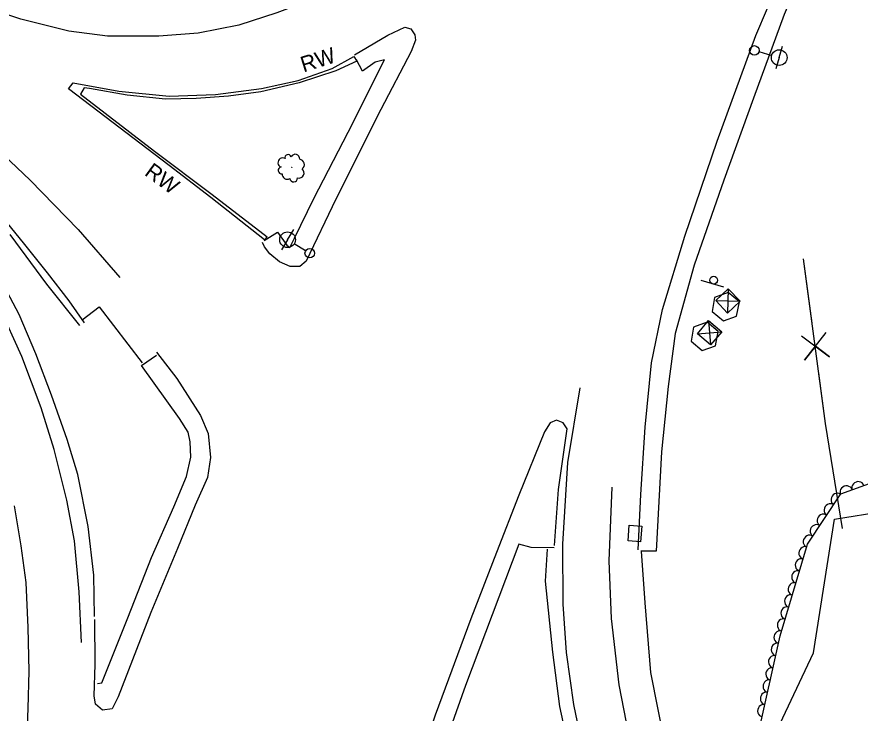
# Model space of a CAD drawing. Extents: x 1722896 to 1754269, y 648279 to 666297.
# Drawn here: x 1730356.9 to 1730625.5, y 652833.1 to 653054.9 of the extents above; entities that cross this region are included whole.
import ezdxf

# ---------------------------------------------------------------- set-up
doc = ezdxf.new("R2010")
doc.units = 0
for name, color, linetype in [('DESIGN - CENTERLINE - Proposed Text', 7, 'Continuous'), ('DESIGN - PUBLIC HEARING - Shapes', 7, 'Continuous'), ('DESIGN - SCRATCH - User 1', 7, 'Continuous'), ('SURVEY - CENTERLINE - Preliminary', 7, 'Continuous'), ('SURVEY - CENTERLINE - Preliminary Text', 7, 'Continuous'), ('SURVEY - DRAINAGE - Natural Features', 7, 'Continuous'), ('SURVEY - DTM - Breaklines', 7, 'Continuous'), ('SURVEY - VEGETATION - Features with Text', 7, 'Continuous')]:
    doc.layers.add(name, color=color, linetype=linetype)

msp = doc.modelspace()

# ---------------------------------------------------------------- linework, layer by layer
at = {"layer": 'DESIGN - CENTERLINE - Proposed Text'}
for points in [[(1730619.84, 652891.97), (1730614.42, 652925.39), (1730607.4, 652977.81)], [(1730610.14, 652957.35), (1730607.4, 652977.81)], [(1730606.74, 652953.36), (1730615.72, 652946.59), (1730611.22, 652950.03), (1730607.79, 652945.53), (1730614.67, 652954.42)], [(1730619.84, 652891.97), (1730614.42, 652925.39), (1730612.28, 652941.39)]]:
    msp.add_lwpolyline(points, dxfattribs=at)
at = {"layer": 'DESIGN - PUBLIC HEARING - Shapes'}
for p, q in [((1730582.07, 652968.78), (1730574.88, 652970.92)), ((1730583.46, 652968.32), (1730583.27, 652960.54)), ((1730579.47, 652964.52), (1730587.25, 652964.34)), ((1730583.36, 652964.43), (1730583.36, 652964.43)), ((1730582.62, 652962.58), (1730582.62, 652962.58)), ((1730577.18, 652958.19), (1730577.82, 652950.43)), ((1730573.62, 652953.99), (1730581.38, 652954.63)), ((1730575.92, 652953.11), (1730575.92, 652953.11)), ((1730577.5, 652954.31), (1730577.5, 652954.31))]:
    msp.add_line(p, q, dxfattribs=at)
for points in [[(1730579.47, 652964.52), (1730583.46, 652968.32), (1730587.25, 652964.34), (1730583.27, 652960.54)], [(1730573.62, 652953.99), (1730577.18, 652958.19), (1730581.38, 652954.63), (1730577.82, 652950.43)]]:
    msp.add_lwpolyline(points, close=True, dxfattribs=at)
for points in [[(1730583.45, 652967.12), (1730579.11, 652965.55), (1730578.35, 652961.09), (1730581.91, 652958.09), (1730586.14, 652959.62), (1730587, 652964.13), (1730583.45, 652967.12)], [(1730576.75, 652957.65), (1730572.41, 652956.07), (1730571.65, 652951.61), (1730575.2, 652948.61), (1730579.44, 652950.14), (1730580.3, 652954.65), (1730576.75, 652957.65)]]:
    msp.add_lwpolyline(points, dxfattribs=at)
msp.add_circle((1730578.8, 652971.03), 1.25, dxfattribs=at)
at = {"layer": 'DESIGN - SCRATCH - User 1'}
for points in [[(1730435.76, 652983.89), (1730418.61, 652997.37), (1730405.35, 653007.62), (1730380.44, 653026.57), (1730373.29, 653032.04), (1730374.74, 653033.95), (1730389.32, 653031.25), (1730405.38, 653029.7), (1730420.11, 653030.17), (1730434.78, 653032.15), (1730446.45, 653034.67), (1730457.28, 653038.43), (1730464.24, 653042.33), (1730465.17, 653040.84), (1730458.47, 653037.73), (1730446.73, 653033.91), (1730434.52, 653031.09), (1730424.23, 653029.63), (1730414, 653028.92), (1730404.2, 653028.73), (1730392, 653029.98), (1730380.02, 653032.09), (1730378.33, 653032.36), (1730377.17, 653030.35), (1730400.73, 653012.16), (1730419.1, 652998.39), (1730436.59, 652984.89), (1730435.76, 652983.89)], [(1730350.86, 652992.64), (1730358.86, 652982.97), (1730366.56, 652973.38), (1730373.38, 652964.48), (1730378.27, 652957.42)], [(1730376.89, 652956.58), (1730366.41, 652969.79), (1730354.76, 652985.59)]]:
    msp.add_lwpolyline(points, dxfattribs=at)
at = {"layer": 'SURVEY - CENTERLINE - Preliminary'}
msp.add_lwpolyline([(1730720.27, 652614.71), (1730706.25, 652625.32), (1730665.93, 652663.44), (1730626.63, 652722.75), (1730603.83, 652769.34), (1730599.26, 652771.7), (1730596.79, 652774.46), (1730593.52, 652786.22), (1730593.19, 652800.47), (1730599.08, 652827.8), (1730610.64, 652852.31), (1730617.3, 652894.86), (1730633.08, 652897.49), (1730650.84, 652893.26), (1730655.08, 652874.49), (1730646.65, 652865.12), (1730686.8, 652833.8), (1730736.98, 652796.74), (1730787.91, 652758.78), (1730758.05, 652705.53), (1730728.4, 652651.58), (1730720.27, 652614.71)], dxfattribs=at)
at = {"layer": 'SURVEY - CENTERLINE - Preliminary Text'}
for points in [[(1730554.75, 652885.14), (1730555.57, 652902.76), (1730557.03, 652924.22), (1730559.03, 652944.69), (1730562.55, 652961.65), (1730569.67, 652985.05), (1730579.89, 653015.37), (1730592.26, 653049.03), (1730607.15, 653083.94), (1730625.32, 653119.82), (1730641.17, 653147.79), (1730653.53, 653168.52), (1730672.69, 653201.36), (1730688.8, 653230.09), (1730710.78, 653267.72), (1730720.2, 653280.35), (1730727.54, 653284.51), (1730733.92, 653285.37), (1730739.19, 653284.43), (1730749.93, 653279.84)], [(1730726.95, 653283.56), (1730714.59, 653262.8), (1730694.92, 653229.48), (1730671.01, 653187.88), (1730651.93, 653154.48), (1730629.9, 653115.33), (1730611.27, 653078.99), (1730601.26, 653055.67), (1730591.46, 653029.06), (1730582.04, 653002.86), (1730572.61, 652975.82), (1730566.53, 652954.04), (1730564.37, 652937.13), (1730562.21, 652916.37), (1730560.46, 652884.76), (1730555.57, 652884.76)], [(1730460.99, 653066.36), (1730450.41, 653060.36), (1730439.66, 653056.19), (1730427.51, 653052.33), (1730414.62, 653049.74), (1730402.07, 653048.76), (1730385.75, 653048.81), (1730373.46, 653050.41), (1730358.16, 653054.2), (1730339.15, 653060.64)], [(1730464.39, 653042.81), (1730475.05, 653049.08), (1730480.4, 653051.69), (1730482.32, 653051.16), (1730483.62, 653049.24), (1730483.79, 653047.55), (1730482.42, 653043.89), (1730472.75, 653025.45), (1730458.51, 652996.83), (1730448.99, 652977.14), (1730447.01, 652975.36), (1730443.89, 652975.44), (1730440.48, 652976.86), (1730437.48, 652979.4), (1730435.76, 652981.66), (1730435.09, 652983.08)], [(1730435.62, 652983.68), (1730439.93, 652986.34), (1730442.88, 652982.24), (1730443.81, 652981.45), (1730445.3, 652984.44), (1730451.45, 652997.05), (1730462.43, 653018.15), (1730473.93, 653041.22), (1730471.01, 653040.49), (1730466.98, 653037.67), (1730465.03, 653041.23)], [(1730341.89, 653021.08), (1730361.12, 653002.94), (1730376.38, 652987.15), (1730389.69, 652971.93)], [(1730381.56, 652863.88), (1730381.35, 652877.1), (1730379.56, 652892.58), (1730376.23, 652909.15), (1730372.89, 652920.25), (1730367.91, 652934.36), (1730362.92, 652947.62), (1730357.64, 652960.09), (1730349.95, 652974.39), (1730340.97, 652988.6), (1730347.52, 652993.13)], [(1730377.4, 652855.59), (1730376.74, 652871.77), (1730375.17, 652887.97), (1730372.75, 652900.99), (1730368.7, 652917.09), (1730364.63, 652930.37), (1730358.4, 652946.72), (1730351.26, 652962.4)], [(1730377.65, 652958.45), (1730383.04, 652962.5), (1730396.74, 652944.7)], [(1730401.37, 652948.12), (1730407.83, 652939.67), (1730415.35, 652927.91), (1730417.74, 652922.22), (1730418.5, 652914.58), (1730417.6, 652908.16), (1730413.63, 652899.32), (1730408.03, 652885.58), (1730399.51, 652865.18), (1730389.13, 652838.28), (1730387.23, 652834.5), (1730384.17, 652834.1), (1730381.9, 652836.01), (1730381.46, 652838.64), (1730381.76, 652848.6), (1730381.68, 652862.96)], [(1730382.49, 652842.56), (1730383.97, 652842.76), (1730392.19, 652863.47), (1730399.77, 652882.7), (1730406.85, 652898.88), (1730410.84, 652908.54), (1730412.25, 652914.63), (1730412.1, 652919.52), (1730411.4, 652922.62), (1730408.65, 652927.03), (1730396.56, 652943.84), (1730401.29, 652947.14)], [(1730690.91, 652578.28), (1730670.64, 652599.73), (1730652.08, 652619.98), (1730635.95, 652638.35), (1730620.02, 652657.68), (1730605.98, 652676.11), (1730591.81, 652697.52), (1730580.39, 652715.47), (1730569.39, 652735.86), (1730560.76, 652753.62), (1730552.41, 652773.72), (1730546.42, 652791.17), (1730540.93, 652807.79), (1730537, 652822.62), (1730534.28, 652835.9), (1730531.95, 652852.41), (1730530.87, 652867.87), (1730530.75, 652886.96), (1730532.31, 652912.93), (1730536.34, 652936.8)], [(1730528.15, 652886.5), (1730529.41, 652904.36), (1730532.14, 652923.64), (1730530.89, 652925.63), (1730528.76, 652926.41), (1730526.78, 652925.61), (1730524.92, 652922.7), (1730516.76, 652902.55), (1730509.61, 652884.3), (1730501.43, 652863.2), (1730490.15, 652832.52), (1730477.84, 652796.28), (1730467.37, 652765.52), (1730455.57, 652727.59), (1730446.07, 652695.48), (1730435.05, 652652.78), (1730423.64, 652611.26)], [(1730546.39, 652905.08), (1730545.42, 652881.65), (1730546.16, 652863.31), (1730548.63, 652842.14), (1730552.44, 652822.52), (1730557.9, 652804.09), (1730564.49, 652785.05), (1730570.99, 652768.37), (1730579.3, 652750.76), (1730589.44, 652731.15), (1730599.06, 652714.52), (1730611.56, 652695.09), (1730624.29, 652677.22), (1730637.32, 652660.18), (1730649.06, 652646.37), (1730663.49, 652629.81), (1730676.52, 652615.58), (1730699.27, 652591.88)], [(1730355.96, 652899.17), (1730358.17, 652886.45), (1730359.68, 652874.78), (1730360.31, 652860.42), (1730360.69, 652846.46), (1730360.4, 652834.62), (1730359.79, 652821.13)], [(1730528.01, 652885.82), (1730520.73, 652885.93), (1730516.76, 652886.91), (1730499.8, 652841.88), (1730487.24, 652806.53), (1730473.18, 652764.42), (1730462.17, 652728.61), (1730448.37, 652681.33), (1730443.74, 652662.66)], [(1730688.22, 652575.09), (1730670.36, 652593.21), (1730647.86, 652617.46), (1730626.59, 652641.84), (1730609.48, 652663.96), (1730596.97, 652681.47), (1730583.23, 652702.24), (1730570.75, 652723.48), (1730558.17, 652748.44), (1730548.35, 652772.38), (1730540.62, 652792.8), (1730534.01, 652815.65), (1730529.83, 652835.2), (1730527.59, 652852.49), (1730525.28, 652875.17), (1730525.91, 652885.34)], [(1730555.7, 652884.68), (1730556.86, 652868.28), (1730558.74, 652846.08), (1730563.39, 652822.51), (1730570.59, 652798.7), (1730576.75, 652783.49), (1730577.39, 652781.33), (1730580.93, 652778.79), (1730589.05, 652775.53), (1730591.95, 652774.13), (1730595.86, 652775.17)]]:
    msp.add_lwpolyline(points, dxfattribs=at)
at = {"layer": 'SURVEY - DRAINAGE - Natural Features'}
msp.add_line((1730553.73, 652890.32), (1730553.73, 652890.32), dxfattribs=at)
msp.add_lwpolyline([(1730551.91, 652892.95), (1730555.9, 652892.67), (1730555.54, 652887.68), (1730551.55, 652887.97), (1730551.91, 652892.95)], dxfattribs=at)
at = {"layer": 'SURVEY - DTM - Breaklines'}
for p, q in [((1730593.21, 653043.84), (1730597.29, 653042.65)), ((1730599.69, 653041.95), (1730600.74, 653045.54)), ((1730599.69, 653041.95), (1730598.64, 653038.35)), ((1730443.08, 652983.94), (1730445.04, 652987.14)), ((1730443.08, 652983.94), (1730441.13, 652980.73)), ((1730448.85, 652980.42), (1730445.22, 652982.63))]:
    msp.add_line(p, q, dxfattribs=at)
for centre, radius in [((1730591.77, 653044.26), 1.5), ((1730599.69, 653041.95), 2.5), ((1730443.08, 652983.94), 2.5), ((1730450.13, 652979.64), 1.5)]:
    msp.add_circle(centre, radius, dxfattribs=at)
at = {"layer": 'SURVEY - VEGETATION - Features with Text'}
msp.add_lwpolyline([(1730713.54, 652616.39), (1730684.15, 652641.11), (1730661.89, 652663.27), (1730622.32, 652724.18), (1730601.02, 652767.77), (1730595.5, 652771.51), (1730589.82, 652780.37), (1730590.1, 652793.94), (1730592.91, 652825.76), (1730599.98, 652857.72), (1730608.67, 652886.97), (1730619.32, 652903), (1730637.28, 652909.47), (1730651.84, 652903.97), (1730659.15, 652892.81), (1730659.64, 652879.72), (1730657.92, 652870.22), (1730654.14, 652863.51), (1730705.73, 652823.35), (1730767.98, 652778.32), (1730795.73, 652755.25)], dxfattribs=at)
msp.add_circle((1730444.4, 653006.95), 0.0514, dxfattribs=at)
for centre, radius, start, end in [((1730441.49, 653008.51), 1.47, 57.8306, 251.2503), ((1730443.24, 653010.05), 1.01, 17.8099, 196.5555), ((1730445.51, 653009.67), 1.47, 355.6937, 152.4827), ((1730446.75, 653007.9), 1.68, 304.7465, 82.2707), ((1730441.22, 653006.02), 1.12, 100.4492, 277.7684), ((1730446.67, 653005.22), 1.67, 255.6423, 51.4808), ((1730442.95, 653004.79), 1.59, 175.7363, 302.582), ((1730445.03, 653003.58), 1.23, 185.8952, 0.8955)]:
    msp.add_arc(centre, radius, start, end, dxfattribs=at)
for centre, major_axis in [((1730624.8, 652904.98), (1.88, 0.68)), ((1730621.04, 652903.62), (1.88, 0.68)), ((1730618.12, 652901.19), (1.11, 1.67)), ((1730615.9, 652897.86), (1.11, 1.67)), ((1730613.69, 652894.53), (1.11, 1.67)), ((1730611.48, 652891.2), (1.11, 1.67)), ((1730609.27, 652887.86), (1.11, 1.67)), ((1730607.84, 652884.17), (0.57, 1.92)), ((1730606.7, 652880.33), (0.57, 1.92)), ((1730605.56, 652876.5), (0.57, 1.92)), ((1730604.42, 652872.66), (0.57, 1.92)), ((1730603.28, 652868.83), (0.57, 1.92)), ((1730602.14, 652864.99), (0.57, 1.92)), ((1730601, 652861.16), (0.57, 1.92)), ((1730599.89, 652857.32), (0.43, 1.95)), ((1730599.03, 652853.41), (0.43, 1.95)), ((1730598.16, 652849.51), (0.43, 1.95)), ((1730597.3, 652845.6), (0.43, 1.95)), ((1730596.43, 652841.7), (0.43, 1.95)), ((1730595.57, 652837.79), (0.43, 1.95)), ((1730594.71, 652833.89), (0.43, 1.95))]:
    msp.add_ellipse(centre, major_axis=major_axis, ratio=0.940188, start_param=0, end_param=3.141593, dxfattribs=at)

# ---------------------------------------------------------------- texts
at = {"layer": 'DESIGN - SCRATCH - User 1'}
for rotation, p in [(17.574, (1730448.16, 653037.2)), (323.8034, (1730397.21, 653004.71))]:
    msp.add_text('RW', height=5, rotation=rotation, dxfattribs=at).set_placement(p)

doc.saveas('drawing.dxf')
